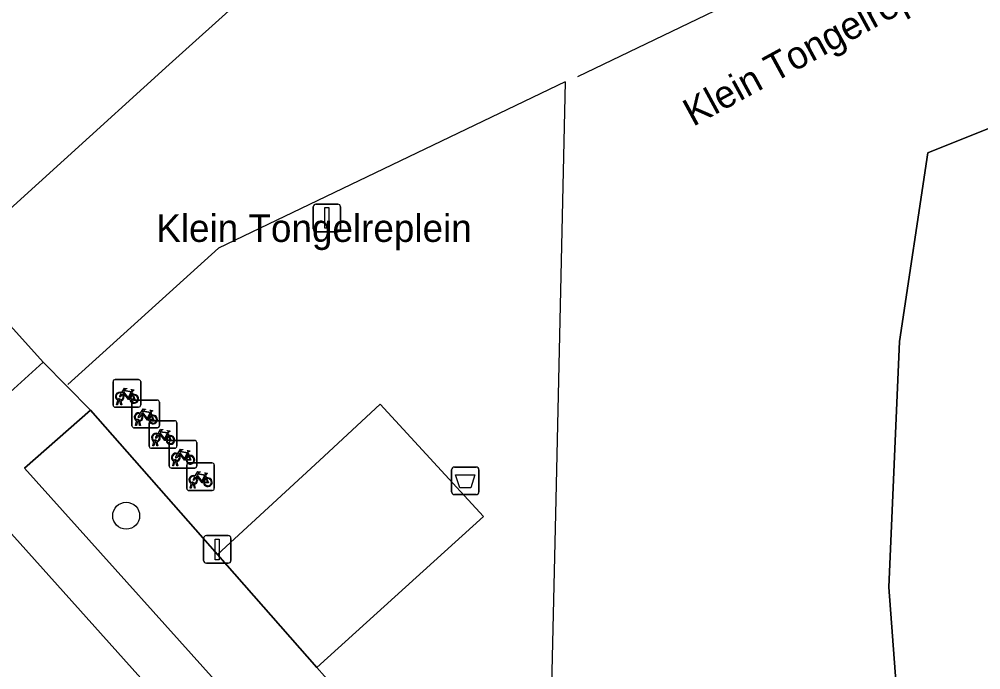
# Model space of a CAD drawing. Extents: x 162172 to 163187, y 382874 to 383685.
# Drawn here: x 162950.36 to 162985.24, y 383559.56 to 383583.15 of the extents above; entities that cross this region are included whole.
import ezdxf

# ---------------------------------------------------------------- set-up
doc = ezdxf.new("R2010")
doc.units = 0
for name, color, linetype in [('IMGEO_Afvalbak', 7, 'Continuous'), ('IMGEO_Boom', 7, 'Continuous'), ('IMGEO_Fietsenrek', 7, 'Continuous'), ('IMGEO_Groenvoorziening', 7, 'Continuous'), ('IMGEO_Lichtmast', 7, 'Continuous'), ('IMGEO_Lijnafwatering', 7, 'Continuous'), ('IMGEO_Openbare_ruimte_label', 7, 'Continuous'), ('IMGEO_Pand', 7, 'Continuous'), ('IMGEO_Rijbaan_lokaal_open', 7, 'Continuous'), ('IMGEO_Voetgangersgebied_open', 7, 'Continuous'), ('IMGEO_Voetpad_open', 7, 'Continuous')]:
    doc.layers.add(name, color=color, linetype=linetype)

msp = doc.modelspace()

# ---------------------------------------------------------------- linework, layer by layer
at = {"layer": 'IMGEO_Afvalbak'}
for p, q in [((162966.045, 383566.016), (162966.045, 383566.816)), ((162966.045, 383566.816), (162966.045, 383566.016)), ((162966.145, 383566.916), (162966.935, 383566.916)), ((162966.935, 383566.916), (162966.145, 383566.916)), ((162967.035, 383566.816), (162967.035, 383566.016)), ((162967.035, 383566.016), (162967.035, 383566.816)), ((162966.935, 383565.916), (162966.145, 383565.916)), ((162966.145, 383565.916), (162966.935, 383565.916))]:
    msp.add_line(p, q, dxfattribs=at)
msp.add_lwpolyline([(162966.188, 383566.63), (162966.892, 383566.63), (162966.743, 383566.16), (162966.337, 383566.16), (162966.188, 383566.63)], dxfattribs=at)
for centre, start, end in [((162966.145, 383566.816), 90, 180), ((162966.145, 383566.816), 90, 180), ((162966.935, 383566.816), 0, 90), ((162966.935, 383566.816), 360, 90), ((162966.145, 383566.016), 180, 270), ((162966.145, 383566.016), 180, 270), ((162966.935, 383566.016), 270, 0), ((162966.935, 383566.016), 270, 0)]:
    msp.add_arc(centre, 0.1, start, end, dxfattribs=at)
at = {"layer": 'IMGEO_Boom'}
msp.add_circle((162954.236, 383565.148), 0.489, dxfattribs=at)
at = {"layer": 'IMGEO_Fietsenrek'}
for p, q in [((162953.762, 383569.162), (162953.762, 383570.003)), ((162953.762, 383570.003), (162953.762, 383569.162)), ((162953.837, 383570.087), (162954.678, 383570.087)), ((162954.678, 383570.087), (162953.837, 383570.087)), ((162954.762, 383570.012), (162954.762, 383569.171)), ((162954.762, 383569.171), (162954.762, 383570.012)), ((162954.449, 383569.636), (162954.485, 383569.541)), ((162954.687, 383569.087), (162953.846, 383569.087)), ((162953.846, 383569.087), (162954.687, 383569.087)), ((162953.889, 383569.171), (162953.928, 383569.331)), ((162953.923, 383569.171), (162953.889, 383569.171)), ((162953.958, 383569.319), (162953.923, 383569.171)), ((162954, 383569.343), (162953.999, 383569.347)), ((162954.041, 383569.171), (162954.007, 383569.313)), ((162954.031, 383569.354), (162954.032, 383569.347)), ((162954.039, 383569.317), (162954.074, 383569.171)), ((162954.074, 383569.171), (162954.041, 383569.171)), ((162954.446, 383568.414), (162954.446, 383569.255)), ((162954.446, 383569.255), (162954.446, 383568.414)), ((162954.521, 383569.339), (162955.362, 383569.339)), ((162955.362, 383569.339), (162954.521, 383569.339)), ((162955.446, 383569.264), (162955.446, 383568.423)), ((162955.446, 383568.423), (162955.446, 383569.264)), ((162955.133, 383568.888), (162955.169, 383568.793)), ((162954.573, 383568.423), (162954.612, 383568.583)), ((162954.607, 383568.423), (162954.573, 383568.423)), ((162954.642, 383568.571), (162954.607, 383568.423)), ((162954.684, 383568.595), (162954.683, 383568.599)), ((162954.725, 383568.423), (162954.691, 383568.565)), ((162954.715, 383568.606), (162954.716, 383568.599)), ((162954.723, 383568.569), (162954.758, 383568.423)), ((162954.758, 383568.423), (162954.725, 383568.423)), ((162955.074, 383567.672), (162955.074, 383568.513)), ((162955.074, 383568.513), (162955.074, 383567.672)), ((162955.149, 383568.597), (162955.99, 383568.597)), ((162955.99, 383568.597), (162955.149, 383568.597)), ((162956.074, 383568.522), (162956.074, 383567.681)), ((162956.074, 383567.681), (162956.074, 383568.522)), ((162955.371, 383568.339), (162954.53, 383568.339)), ((162954.53, 383568.339), (162955.371, 383568.339)), ((162955.761, 383568.146), (162955.797, 383568.051)), ((162955.201, 383567.681), (162955.24, 383567.841)), ((162955.27, 383567.829), (162955.235, 383567.681)), ((162955.312, 383567.853), (162955.311, 383567.857)), ((162955.353, 383567.681), (162955.319, 383567.823)), ((162955.343, 383567.864), (162955.344, 383567.857)), ((162955.351, 383567.827), (162955.386, 383567.681)), ((162955.798, 383566.953), (162955.798, 383567.794)), ((162955.798, 383567.794), (162955.798, 383566.953)), ((162955.873, 383567.878), (162956.714, 383567.878)), ((162956.714, 383567.878), (162955.873, 383567.878)), ((162956.798, 383567.803), (162956.798, 383566.962)), ((162956.798, 383566.962), (162956.798, 383567.803)), ((162955.999, 383567.597), (162955.158, 383567.597)), ((162955.158, 383567.597), (162955.999, 383567.597)), ((162955.235, 383567.681), (162955.201, 383567.681)), ((162955.386, 383567.681), (162955.353, 383567.681)), ((162956.485, 383567.427), (162956.521, 383567.332)), ((162955.925, 383566.962), (162955.964, 383567.122)), ((162955.994, 383567.11), (162955.959, 383566.962)), ((162956.036, 383567.134), (162956.035, 383567.138)), ((162956.077, 383566.962), (162956.043, 383567.104)), ((162956.067, 383567.145), (162956.068, 383567.138)), ((162956.075, 383567.108), (162956.11, 383566.962)), ((162956.506, 383567.065), (162957.347, 383567.065)), ((162957.347, 383567.065), (162956.506, 383567.065)), ((162957.431, 383566.99), (162957.431, 383566.149)), ((162957.431, 383566.149), (162957.431, 383566.99)), ((162956.723, 383566.878), (162955.882, 383566.878)), ((162955.882, 383566.878), (162956.723, 383566.878)), ((162955.959, 383566.962), (162955.925, 383566.962)), ((162956.11, 383566.962), (162956.077, 383566.962)), ((162956.431, 383566.14), (162956.431, 383566.981)), ((162956.431, 383566.981), (162956.431, 383566.14)), ((162956.558, 383566.149), (162956.597, 383566.309)), ((162956.627, 383566.297), (162956.592, 383566.149)), ((162956.669, 383566.321), (162956.668, 383566.325)), ((162956.71, 383566.149), (162956.676, 383566.291)), ((162956.7, 383566.332), (162956.701, 383566.325)), ((162956.708, 383566.295), (162956.743, 383566.149)), ((162957.118, 383566.614), (162957.154, 383566.519)), ((162957.356, 383566.065), (162956.515, 383566.065)), ((162956.515, 383566.065), (162957.356, 383566.065)), ((162956.592, 383566.149), (162956.558, 383566.149)), ((162956.743, 383566.149), (162956.71, 383566.149))]:
    msp.add_line(p, q, dxfattribs=at)
for points in [[(162954.096, 383569.561), (162954.044, 383569.471), (162954.004, 383569.446), (162954.005, 383569.493), (162954.06, 383569.587)], [(162954.075, 383569.613), (162954.17, 383569.777), (162954.256, 383569.763), (162954.258, 383569.754), (162954.202, 383569.743), (162954.175, 383569.698), (162954.431, 383569.657)], [(162954.371, 383569.369), (162954.321, 383569.369), (162954.13, 383569.62), (162954.111, 383569.588)], [(162954.418, 383569.632), (162954.161, 383569.673), (162954.144, 383569.644), (162954.311, 383569.424), (162954.418, 383569.632)], [(162954.466, 383569.534), (162954.436, 383569.611), (162954.327, 383569.393), (162954.37, 383569.393)], [(162954.4, 383569.393), (162954.52, 383569.392), (162954.476, 383569.506)], [(162954.496, 383569.513), (162954.551, 383569.368), (162954.401, 383569.368)], [(162954.431, 383569.657), (162954.456, 383569.706), (162954.45, 383569.71), (162954.427, 383569.714), (162954.415, 383569.721), (162954.414, 383569.724), (162954.416, 383569.729), (162954.511, 383569.714), (162954.513, 383569.704), (162954.503, 383569.691), (162954.491, 383569.685), (162954.477, 383569.691), (162954.449, 383569.636)], [(162954.78, 383568.813), (162954.728, 383568.723), (162954.688, 383568.698), (162954.689, 383568.745), (162954.744, 383568.839)], [(162954.759, 383568.865), (162954.854, 383569.029), (162954.94, 383569.015), (162954.942, 383569.006), (162954.886, 383568.995), (162954.859, 383568.95), (162955.115, 383568.909)], [(162955.055, 383568.621), (162955.005, 383568.621), (162954.814, 383568.872), (162954.795, 383568.84)], [(162955.102, 383568.884), (162954.845, 383568.925), (162954.828, 383568.896), (162954.995, 383568.676), (162955.102, 383568.884)], [(162955.15, 383568.786), (162955.12, 383568.863), (162955.011, 383568.645), (162955.054, 383568.645)], [(162955.084, 383568.645), (162955.204, 383568.644), (162955.16, 383568.758)], [(162955.18, 383568.765), (162955.235, 383568.62), (162955.085, 383568.62)], [(162955.115, 383568.909), (162955.14, 383568.958), (162955.134, 383568.962), (162955.111, 383568.966), (162955.099, 383568.973), (162955.098, 383568.976), (162955.1, 383568.981), (162955.195, 383568.966), (162955.197, 383568.956), (162955.187, 383568.943), (162955.175, 383568.937), (162955.161, 383568.943), (162955.133, 383568.888)], [(162955.408, 383568.071), (162955.356, 383567.981), (162955.316, 383567.956), (162955.317, 383568.003), (162955.372, 383568.097)], [(162955.387, 383568.123), (162955.482, 383568.287), (162955.568, 383568.273), (162955.57, 383568.264), (162955.514, 383568.253), (162955.487, 383568.208), (162955.743, 383568.167)], [(162955.683, 383567.879), (162955.633, 383567.879), (162955.442, 383568.13), (162955.423, 383568.098)], [(162955.73, 383568.142), (162955.473, 383568.183), (162955.456, 383568.154), (162955.623, 383567.934), (162955.73, 383568.142)], [(162955.778, 383568.044), (162955.748, 383568.121), (162955.639, 383567.903), (162955.682, 383567.903)], [(162955.743, 383568.167), (162955.768, 383568.216), (162955.762, 383568.22), (162955.739, 383568.224), (162955.727, 383568.231), (162955.726, 383568.234), (162955.728, 383568.239), (162955.823, 383568.224), (162955.825, 383568.214), (162955.815, 383568.201), (162955.803, 383568.195), (162955.789, 383568.201), (162955.761, 383568.146)], [(162955.712, 383567.903), (162955.832, 383567.902), (162955.788, 383568.016)], [(162955.808, 383568.023), (162955.863, 383567.878), (162955.713, 383567.878)], [(162956.132, 383567.352), (162956.08, 383567.262), (162956.04, 383567.237), (162956.041, 383567.284), (162956.096, 383567.378)], [(162956.111, 383567.404), (162956.206, 383567.568), (162956.292, 383567.554), (162956.294, 383567.545), (162956.238, 383567.534), (162956.211, 383567.489), (162956.467, 383567.448)], [(162956.407, 383567.16), (162956.357, 383567.16), (162956.166, 383567.411), (162956.147, 383567.379)], [(162956.454, 383567.423), (162956.197, 383567.464), (162956.18, 383567.435), (162956.347, 383567.215), (162956.454, 383567.423)], [(162956.502, 383567.325), (162956.472, 383567.402), (162956.363, 383567.184), (162956.406, 383567.184)], [(162956.467, 383567.448), (162956.492, 383567.497), (162956.486, 383567.501), (162956.463, 383567.505), (162956.451, 383567.512), (162956.45, 383567.515), (162956.452, 383567.52), (162956.547, 383567.505), (162956.549, 383567.495), (162956.539, 383567.482), (162956.527, 383567.476), (162956.513, 383567.482), (162956.485, 383567.427)], [(162956.436, 383567.184), (162956.556, 383567.183), (162956.512, 383567.297)], [(162956.532, 383567.304), (162956.587, 383567.159), (162956.437, 383567.159)], [(162956.744, 383566.591), (162956.839, 383566.755), (162956.925, 383566.741), (162956.927, 383566.732), (162956.871, 383566.721), (162956.844, 383566.676), (162957.1, 383566.635)], [(162957.087, 383566.61), (162956.83, 383566.651), (162956.813, 383566.622), (162956.98, 383566.402), (162957.087, 383566.61)], [(162957.1, 383566.635), (162957.125, 383566.684), (162957.119, 383566.688), (162957.096, 383566.692), (162957.084, 383566.699), (162957.083, 383566.702), (162957.085, 383566.707), (162957.18, 383566.692), (162957.182, 383566.682), (162957.172, 383566.669), (162957.16, 383566.663), (162957.146, 383566.669), (162957.118, 383566.614)], [(162956.765, 383566.539), (162956.713, 383566.449), (162956.673, 383566.424), (162956.674, 383566.471), (162956.729, 383566.565)], [(162957.04, 383566.347), (162956.99, 383566.347), (162956.799, 383566.598), (162956.78, 383566.566)], [(162957.135, 383566.512), (162957.105, 383566.589), (162956.996, 383566.371), (162957.039, 383566.371)], [(162957.069, 383566.371), (162957.189, 383566.37), (162957.145, 383566.484)], [(162957.165, 383566.491), (162957.22, 383566.346), (162957.07, 383566.346)]]:
    msp.add_lwpolyline(points, dxfattribs=at)
for centre, radius, start, end in [((162953.84, 383570.009), 0.0779, 92.4484, 184.2845), ((162953.84, 383570.009), 0.0779, 92.4484, 184.2845), ((162954.684, 383570.009), 0.0779, 2.4484, 94.2845), ((162954.684, 383570.009), 0.0779, 2.4484, 94.2845), ((162954.002, 383569.472), 0.159, 62.6766, 242.1369), ((162954.002, 383569.472), 0.129, 63.3192, 238.903), ((162954.002, 383569.472), 0.129, 283.6043, 43.4302), ((162954.002, 383569.472), 0.159, 283.5766, 46.6042), ((162954.529, 383569.388), 0.159, 113.3408, 178.3217), ((162954.529, 383569.388), 0.159, 187.0065, 105.7708), ((162954.529, 383569.388), 0.129, 113.923, 177.9556), ((162954.529, 383569.388), 0.129, 188.6715, 104.5883), ((162953.84, 383569.165), 0.0779, 182.4484, 274.2845), ((162953.84, 383569.165), 0.0779, 182.4484, 274.2845), ((162953.982, 383569.343), 0.0499, 12.8025, 158.6934), ((162954.002, 383569.472), 0.159, 253.9967, 271.7867), ((162953.982, 383569.343), 0.0174, 12.8025, 163.4502), ((162954.002, 383569.472), 0.129, 253.415, 269.0204), ((162954.524, 383569.261), 0.0779, 92.4484, 184.2845), ((162954.524, 383569.261), 0.0779, 92.4484, 184.2845), ((162954.684, 383569.165), 0.0779, 272.4484, 4.2845), ((162954.684, 383569.165), 0.0779, 272.4484, 4.2845), ((162955.368, 383569.261), 0.0779, 2.4484, 94.2845), ((162955.368, 383569.261), 0.0779, 2.4484, 94.2845), ((162954.686, 383568.724), 0.159, 62.6766, 242.1369), ((162954.686, 383568.724), 0.129, 63.3192, 238.903), ((162954.686, 383568.724), 0.129, 283.6043, 43.4302), ((162954.686, 383568.724), 0.159, 283.5766, 46.6042), ((162955.213, 383568.64), 0.159, 113.3408, 178.3217), ((162955.213, 383568.64), 0.159, 187.0065, 105.7708), ((162955.213, 383568.64), 0.129, 113.923, 177.9556), ((162955.213, 383568.64), 0.129, 188.6715, 104.5883), ((162954.524, 383568.417), 0.0779, 182.4484, 274.2845), ((162954.524, 383568.417), 0.0779, 182.4484, 274.2845), ((162954.666, 383568.595), 0.0499, 12.8025, 158.6934), ((162954.686, 383568.724), 0.159, 253.9967, 271.7867), ((162954.666, 383568.595), 0.0174, 12.8025, 163.4502), ((162954.686, 383568.724), 0.129, 253.415, 269.0204), ((162955.152, 383568.519), 0.0779, 92.4484, 184.2845), ((162955.152, 383568.519), 0.0779, 92.4484, 184.2845), ((162955.368, 383568.417), 0.0779, 272.4484, 4.2845), ((162955.368, 383568.417), 0.0779, 272.4484, 4.2845), ((162955.996, 383568.519), 0.0779, 2.4484, 94.2845), ((162955.996, 383568.519), 0.0779, 2.4484, 94.2845), ((162955.314, 383567.982), 0.159, 62.6766, 242.1369), ((162955.314, 383567.982), 0.129, 63.3192, 238.903), ((162955.314, 383567.982), 0.129, 283.6043, 43.4302), ((162955.314, 383567.982), 0.159, 283.5766, 46.6042), ((162955.841, 383567.898), 0.159, 113.3408, 178.3217), ((162955.841, 383567.898), 0.159, 187.0065, 105.7708), ((162955.294, 383567.853), 0.0499, 12.8025, 158.6934), ((162955.314, 383567.982), 0.159, 253.9967, 271.7867), ((162955.294, 383567.853), 0.0174, 12.8025, 163.4502), ((162955.314, 383567.982), 0.129, 253.415, 269.0204), ((162955.841, 383567.898), 0.129, 113.923, 177.9556), ((162955.841, 383567.898), 0.129, 188.6715, 104.5883), ((162955.876, 383567.8), 0.0779, 92.4484, 184.2845), ((162955.876, 383567.8), 0.0779, 92.4484, 184.2845), ((162956.72, 383567.8), 0.0779, 2.4484, 94.2845), ((162956.72, 383567.8), 0.0779, 2.4484, 94.2845), ((162955.152, 383567.675), 0.0779, 182.4484, 274.2845), ((162955.152, 383567.675), 0.0779, 182.4484, 274.2845), ((162956.038, 383567.263), 0.159, 62.6766, 242.1369), ((162956.038, 383567.263), 0.129, 63.3192, 238.903), ((162955.996, 383567.675), 0.0779, 272.4484, 4.2845), ((162955.996, 383567.675), 0.0779, 272.4484, 4.2845), ((162956.038, 383567.263), 0.129, 283.6043, 43.4302), ((162956.038, 383567.263), 0.159, 283.5766, 46.6042), ((162956.565, 383567.179), 0.159, 187.0065, 105.7708), ((162956.018, 383567.134), 0.0499, 12.8025, 158.6934), ((162956.038, 383567.263), 0.159, 253.9967, 271.7867), ((162956.018, 383567.134), 0.0174, 12.8025, 163.4502), ((162956.038, 383567.263), 0.129, 253.415, 269.0204), ((162956.565, 383567.179), 0.159, 113.3408, 178.3217), ((162956.509, 383566.987), 0.0779, 92.4484, 184.2845), ((162956.509, 383566.987), 0.0779, 92.4484, 184.2845), ((162956.565, 383567.179), 0.129, 113.923, 177.9556), ((162956.565, 383567.179), 0.129, 188.6715, 104.5883), ((162957.353, 383566.987), 0.0779, 2.4484, 94.2845), ((162957.353, 383566.987), 0.0779, 2.4484, 94.2845), ((162955.876, 383566.956), 0.0779, 182.4484, 274.2845), ((162955.876, 383566.956), 0.0779, 182.4484, 274.2845), ((162956.72, 383566.956), 0.0779, 272.4484, 4.2845), ((162956.72, 383566.956), 0.0779, 272.4484, 4.2845), ((162956.671, 383566.45), 0.159, 62.6766, 242.1369), ((162956.671, 383566.45), 0.129, 63.3192, 238.903), ((162956.651, 383566.321), 0.0499, 12.8025, 158.6934), ((162956.671, 383566.45), 0.159, 253.9967, 271.7867), ((162956.651, 383566.321), 0.0174, 12.8025, 163.4502), ((162956.671, 383566.45), 0.129, 253.415, 269.0204), ((162956.671, 383566.45), 0.129, 283.6043, 43.4302), ((162956.671, 383566.45), 0.159, 283.5766, 46.6042), ((162957.198, 383566.366), 0.159, 113.3408, 178.3217), ((162957.198, 383566.366), 0.159, 187.0065, 105.7708), ((162957.198, 383566.366), 0.129, 113.923, 177.9556), ((162957.198, 383566.366), 0.129, 188.6715, 104.5883), ((162956.509, 383566.143), 0.0779, 182.4484, 274.2845), ((162956.509, 383566.143), 0.0779, 182.4484, 274.2845), ((162957.353, 383566.143), 0.0779, 272.4484, 4.2845), ((162957.353, 383566.143), 0.0779, 272.4484, 4.2845)]:
    msp.add_arc(centre, radius, start, end, dxfattribs=at)
at = {"layer": 'IMGEO_Groenvoorziening'}
msp.add_lwpolyline([(162942.323, 383581.198), (162939.794, 383578.867), (162948.953, 383568.669), (162951.22, 383570.713), (162947.001, 383575.398), (162947.246, 383575.62)], close=True, dxfattribs=at)
for points in [[(162952.942, 383568.982), (162950.545, 383566.877), (162958.926, 383557.541), (162968.822, 383546.536)], [(162969.753, 383545.304), (162972.887, 383546.72), (162972.731, 383547.146), (162971.94, 383548.011), (162969.479, 383550.663), (162961.435, 383559.33), (162961.159, 383559.643), (162957.551, 383563.744), (162952.942, 383568.982)]]:
    msp.add_lwpolyline(points, dxfattribs=at)
at = {"layer": 'IMGEO_Lichtmast'}
for p, q in [((162961.122, 383576.448), (162961.912, 383576.448)), ((162961.912, 383576.448), (162961.122, 383576.448)), ((162961.022, 383575.548), (162961.022, 383576.348)), ((162961.022, 383576.348), (162961.022, 383575.548)), ((162962.012, 383576.348), (162962.012, 383575.548)), ((162962.012, 383575.548), (162962.012, 383576.348)), ((162961.912, 383575.448), (162961.122, 383575.448)), ((162961.122, 383575.448), (162961.912, 383575.448)), ((162957.046, 383563.528), (162957.046, 383564.328)), ((162957.046, 383564.328), (162957.046, 383563.528)), ((162957.146, 383564.428), (162957.936, 383564.428)), ((162957.936, 383564.428), (162957.146, 383564.428)), ((162958.036, 383564.328), (162958.036, 383563.528)), ((162958.036, 383563.528), (162958.036, 383564.328)), ((162957.936, 383563.428), (162957.146, 383563.428)), ((162957.146, 383563.428), (162957.936, 383563.428))]:
    msp.add_line(p, q, dxfattribs=at)
for points in [[(162961.442, 383576.323), (162961.592, 383576.323), (162961.592, 383575.573), (162961.442, 383575.573), (162961.442, 383576.323)], [(162957.466, 383564.303), (162957.616, 383564.303), (162957.616, 383563.553), (162957.466, 383563.553), (162957.466, 383564.303)]]:
    msp.add_lwpolyline(points, dxfattribs=at)
for centre, start, end in [((162961.122, 383576.348), 90, 180), ((162961.122, 383576.348), 90, 180), ((162961.912, 383576.348), 0, 90), ((162961.912, 383576.348), 360, 90), ((162961.122, 383575.548), 180, 270), ((162961.122, 383575.548), 180, 270), ((162961.912, 383575.548), 270, 0), ((162961.912, 383575.548), 270, 0), ((162957.146, 383564.328), 90, 180), ((162957.146, 383564.328), 90, 180), ((162957.936, 383564.328), 0, 90), ((162957.936, 383564.328), 360, 90), ((162957.146, 383563.528), 180, 270), ((162957.146, 383563.528), 180, 270), ((162957.936, 383563.528), 270, 0), ((162957.936, 383563.528), 270, 0)]:
    msp.add_arc(centre, 0.1, start, end, dxfattribs=at)
at = {"layer": 'IMGEO_Lijnafwatering'}
for points in [[(162989.849, 383590.318), (162970.613, 383581.066)], [(162970.169, 383580.881), (162957.585, 383574.85), (162952.114, 383569.911)], [(162970.169, 383580.881), (162969.823, 383565.744)], [(162969.823, 383565.744), (162969.479, 383550.663)]]:
    msp.add_lwpolyline(points, dxfattribs=at)
at = {"layer": 'IMGEO_Pand'}
for points in [[(162968.832, 383611.295), (162945.617, 383599.915), (162947.13, 383595.591), (162947.224, 383595.624), (162949.027, 383590.443), (162948.479, 383589.953), (162948.397, 383589.879), (162948.343, 383589.938), (162940.651, 383582.962), (162942.323, 383581.198), (162947.246, 383575.62), (162947.254, 383575.611), (162948.166, 383574.604), (162955.8, 383581.518), (162963.498, 383588.454), (162964.985, 383586.806), (162970.782, 383592.036), (162972.286, 383590.382), (162977.905, 383595.579), (162979.574, 383593.962), (162985.345, 383599.181)], [(163022.175, 383573.116), (163024.131, 383574.075), (163022.133, 383578.161), (163017.086, 383588.211), (163011.147, 383587.029), (163002.972, 383585.047), (162995.394, 383582.782), (162987.974, 383580.173), (162983.327, 383578.315), (162982.3, 383571.472), (162981.912, 383562.564), (162982.54, 383554.158), (162984.043, 383546.157), (162986.308, 383538.784), (162988.543, 383533.28), (162989.758, 383532.929), (162990.046, 383532.845), (162989.972, 383532.445)]]:
    msp.add_lwpolyline(points, dxfattribs=at)
msp.add_lwpolyline([(162967.207, 383565.119), (162963.453, 383569.19), (162961.248, 383567.156), (162957.551, 383563.744), (162961.159, 383559.643)], close=True, dxfattribs=at)
at = {"layer": 'IMGEO_Rijbaan_lokaal_open'}
msp.add_lwpolyline([(162958.519, 383555.082), (162949.543, 383565.07), (162938.86, 383577.021), (162937.702, 383578.299), (162936.047, 383580.103), (162934.696, 383576.406), (162963.647, 383544.056), (162964.424, 383543.21), (162967.352, 383545.259)], close=True, dxfattribs=at)
at = {"layer": 'IMGEO_Voetgangersgebied_open'}
for points in [[(162985.345, 383599.181), (162979.574, 383593.962), (162977.905, 383595.579), (162972.286, 383590.382), (162970.782, 383592.036), (162964.985, 383586.806), (162963.498, 383588.454), (162955.8, 383581.518), (162948.166, 383574.604)], [(162989.972, 383532.445), (162990.046, 383532.845), (162989.758, 383532.929), (162988.543, 383533.28), (162986.308, 383538.784), (162984.043, 383546.157), (162982.54, 383554.158), (162981.912, 383562.564), (162982.3, 383571.472), (162983.327, 383578.315), (162987.974, 383580.173), (162995.394, 383582.782), (163002.972, 383585.047), (163011.147, 383587.029), (163017.086, 383588.211), (163022.133, 383578.161), (163024.131, 383574.075), (163022.175, 383573.116), (163023.648, 383570.112), (163000.034, 383558.534), (162998.571, 383561.542), (162995.574, 383560.073), (162996.104, 383556.556)], [(162947.001, 383575.398), (162951.22, 383570.713), (162952.942, 383568.982), (162957.551, 383563.744), (162961.248, 383567.156), (162963.453, 383569.19), (162967.207, 383565.119), (162961.159, 383559.643), (162961.435, 383559.33), (162969.479, 383550.663), (162971.94, 383548.011), (162972.731, 383547.146), (162972.887, 383546.72), (162973.901, 383544.51)]]:
    msp.add_lwpolyline(points, dxfattribs=at)
at = {"layer": 'IMGEO_Voetpad_open'}
msp.add_lwpolyline([(162958.926, 383557.541), (162950.545, 383566.877), (162952.942, 383568.982), (162951.22, 383570.713), (162948.953, 383568.669), (162939.794, 383578.867), (162942.323, 383581.198), (162940.651, 383582.962), (162936.047, 383580.103), (162937.702, 383578.299), (162938.86, 383577.021), (162949.543, 383565.07), (162958.519, 383555.082), (162967.352, 383545.259)], dxfattribs=at)

# ---------------------------------------------------------------- texts
at = {"layer": 'IMGEO_Openbare_ruimte_label'}
msp.add_text('Klein Tongelreplein', height=1, rotation=28.5647, dxfattribs=at).set_placement((162974.804, 383579.248))
msp.add_text('Klein Tongelreplein', height=1, dxfattribs=at).set_placement((162955.327, 383575.079))

doc.saveas('drawing.dxf')
